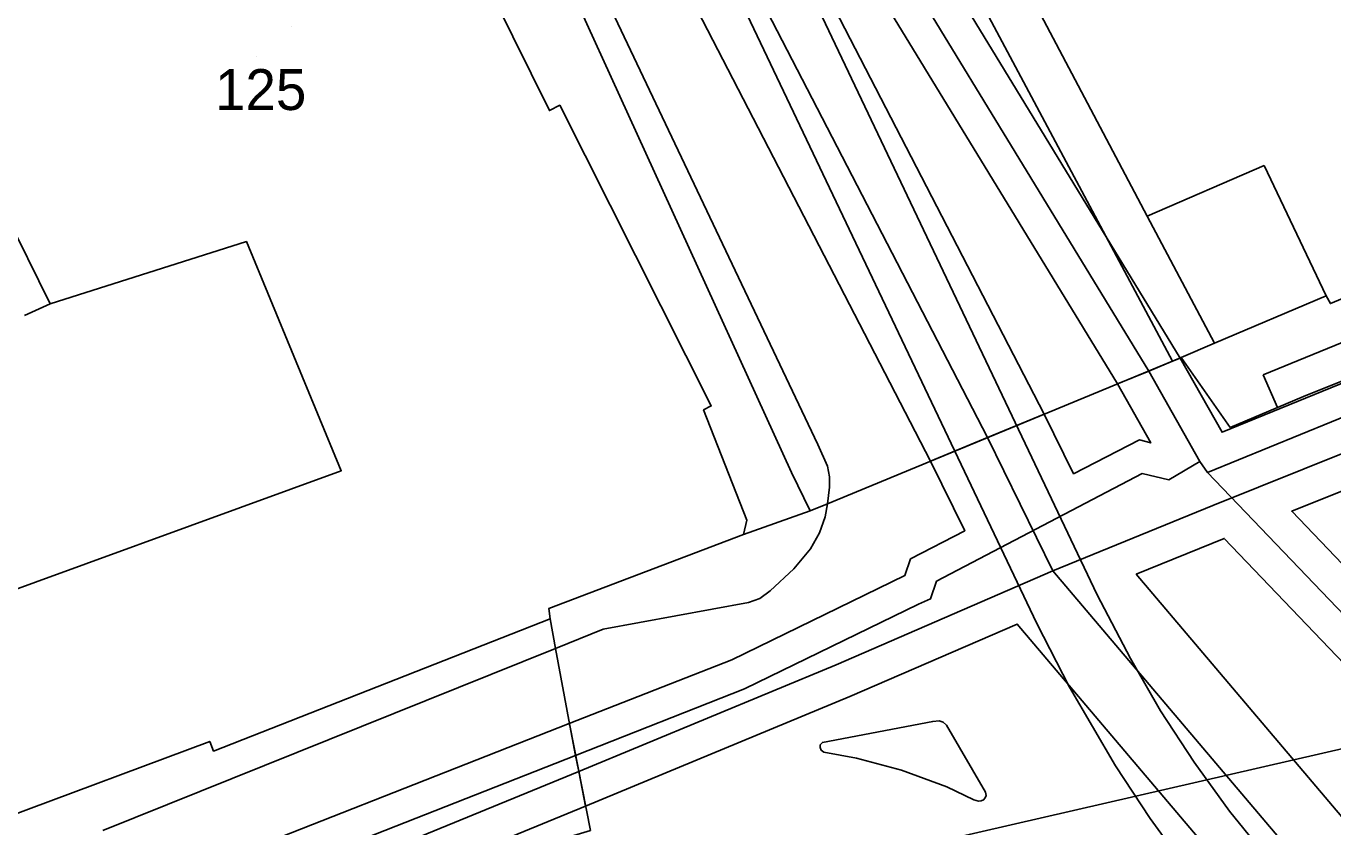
# Model space of a CAD drawing. Extents: x -264070 to -262271, y -1238894 to -1238141.
# Drawn here: x -263128.8 to -263064.9, y -1238771.9 to -1238732.8 of the extents above; entities that cross this region are included whole.
import ezdxf

# ---------------------------------------------------------------- set-up
doc = ezdxf.new("R2010")
doc.units = 0
for name, color, linetype in [('body_kn', 7, 'Continuous'), ('kladpar_druhypozemkov', 7, 'Continuous'), ('kladpar_hranice', 7, 'Continuous'), ('kladpar_parcelnecisla', 7, 'Continuous'), ('kladpar_plochy', 7, 'Continuous'), ('linie', 7, 'Continuous'), ('tarchy_linie', 7, 'Continuous'), ('zappar_hrandruhpozemk', 7, 'Continuous'), ('znacky', 7, 'Continuous')]:
    doc.layers.add(name, color=color, linetype=linetype)

msp = doc.modelspace()

# ---------------------------------------------------------------- linework, layer by layer
at = {"layer": 'body_kn'}
for p, q in [((-263103.19, -1238736.88), (-263103.19, -1238736.88)), ((-263102.69, -1238736.62), (-263102.69, -1238736.62)), ((-263068.27, -1238739.56), (-263068.27, -1238739.56)), ((-263073.98, -1238742.03), (-263073.98, -1238742.03)), ((-263073.98, -1238742.03), (-263073.98, -1238742.03)), ((-263118, -1238743.28), (-263118, -1238743.28)), ((-263065.24, -1238745.93), (-263065.24, -1238745.93)), ((-263065.24, -1238745.93), (-263065.24, -1238745.93)), ((-263127.58, -1238746.33), (-263127.58, -1238746.33)), ((-263065.03, -1238746.31), (-263065.03, -1238746.31)), ((-263070.69, -1238748.25), (-263070.69, -1238748.25)), ((-263072.75, -1238749.13), (-263072.75, -1238749.13)), ((-263072.75, -1238749.13), (-263072.75, -1238749.13)), ((-263072.37, -1238748.97), (-263072.37, -1238748.97)), ((-263072.33, -1238748.95), (-263072.33, -1238748.95)), ((-263072.33, -1238748.95), (-263072.33, -1238748.95)), ((-263073.9, -1238749.61), (-263073.9, -1238749.61)), ((-263073.9, -1238749.61), (-263073.9, -1238749.61)), ((-263068.32, -1238749.79), (-263068.32, -1238749.79)), ((-263075.44, -1238750.24), (-263075.44, -1238750.24)), ((-263066.34, -1238750.85), (-263066.34, -1238750.85)), ((-263095.66, -1238751.51), (-263095.66, -1238751.51)), ((-263095.28, -1238751.31), (-263095.28, -1238751.31)), ((-263079.01, -1238751.72), (-263079.01, -1238751.72)), ((-263067.62, -1238751.39), (-263067.62, -1238751.39)), ((-263069.93, -1238752.36), (-263069.93, -1238752.36)), ((-263090.08, -1238753.19), (-263090.08, -1238753.19)), ((-263081.79, -1238752.86), (-263081.79, -1238752.86)), ((-263081.79, -1238752.86), (-263081.79, -1238752.86)), ((-263074.36, -1238752.97), (-263074.36, -1238752.97)), ((-263073.81, -1238753.12), (-263073.81, -1238753.12)), ((-263070.32, -1238752.6), (-263070.32, -1238752.6)), ((-263113.36, -1238754.48), (-263113.36, -1238754.48)), ((-263089.6, -1238754.25), (-263089.6, -1238754.25)), ((-263084.57, -1238754.01), (-263084.57, -1238754.01)), ((-263071.41, -1238754.02), (-263071.41, -1238754.02)), ((-263091.36, -1238754.57), (-263091.36, -1238754.57)), ((-263089.5, -1238754.77), (-263089.5, -1238754.77)), ((-263077.58, -1238754.63), (-263077.58, -1238754.63)), ((-263074.22, -1238754.62), (-263074.22, -1238754.62)), ((-263072.93, -1238754.92), (-263072.93, -1238754.92)), ((-263071.03, -1238754.56), (-263071.03, -1238754.56)), ((-263071.03, -1238754.56), (-263071.03, -1238754.56)), ((-263089.5, -1238755.28), (-263089.5, -1238755.28)), ((-263089.61, -1238756.09), (-263089.61, -1238756.09)), ((-263089.61, -1238756.09), (-263089.61, -1238756.09)), ((-263070.78, -1238756.18), (-263070.78, -1238756.18)), ((-263093.54, -1238756.9), (-263093.54, -1238756.9)), ((-263090.45, -1238756.44), (-263090.45, -1238756.44)), ((-263089.72, -1238756.74), (-263089.72, -1238756.74)), ((-263066.92, -1238756.46), (-263066.92, -1238756.46)), ((-263093.7, -1238757.59), (-263093.7, -1238757.59)), ((-263089.99, -1238757.51), (-263089.99, -1238757.51)), ((-263082.9, -1238757.41), (-263082.9, -1238757.41)), ((-263090.43, -1238758.3), (-263090.43, -1238758.3)), ((-263070.22, -1238757.79), (-263070.22, -1238757.79)), ((-263085.55, -1238758.79), (-263085.55, -1238758.79)), ((-263091.25, -1238759.27), (-263091.25, -1238759.27)), ((-263078.6, -1238759.37), (-263078.6, -1238759.37)), ((-263074.52, -1238759.54), (-263074.52, -1238759.54)), ((-263074.52, -1238759.54), (-263074.52, -1238759.54)), ((-263085.82, -1238759.6), (-263085.82, -1238759.6)), ((-263084.28, -1238759.88), (-263084.28, -1238759.88)), ((-263092.91, -1238760.72), (-263092.91, -1238760.72)), ((-263092.4, -1238760.35), (-263092.4, -1238760.35)), ((-263084.57, -1238760.74), (-263084.57, -1238760.74)), ((-263076.42, -1238760.55), (-263076.42, -1238760.55)), ((-263103.22, -1238761.22), (-263103.22, -1238761.22)), ((-263093.47, -1238760.92), (-263093.47, -1238760.92)), ((-263085.15, -1238761), (-263085.15, -1238761)), ((-263103.15, -1238761.72), (-263103.15, -1238761.72)), ((-263080.33, -1238761.97), (-263080.33, -1238761.97)), ((-263079.37, -1238761.95), (-263079.37, -1238761.95)), ((-263100.56, -1238762.23), (-263100.56, -1238762.23)), ((-263102.89, -1238763.16), (-263102.89, -1238763.16)), ((-263102.89, -1238763.16), (-263102.89, -1238763.16)), ((-263094.28, -1238763.72), (-263094.28, -1238763.72)), ((-263089.18, -1238763.96), (-263089.18, -1238763.96)), ((-263074.8, -1238763.65), (-263074.8, -1238763.65)), ((-263093.66, -1238765.14), (-263093.66, -1238765.14)), ((-263077.78, -1238765.06), (-263077.78, -1238765.06)), ((-263088.52, -1238765.52), (-263088.52, -1238765.52)), ((-263073.33, -1238766.21), (-263073.33, -1238766.21)), ((-263102.22, -1238766.84), (-263102.22, -1238766.84)), ((-263102.22, -1238766.84), (-263102.22, -1238766.84)), ((-263102.2, -1238766.93), (-263102.2, -1238766.93)), ((-263084.46, -1238766.73), (-263084.46, -1238766.73)), ((-263084.14, -1238766.7), (-263084.14, -1238766.7)), ((-263083.95, -1238766.77), (-263083.95, -1238766.77)), ((-263083.79, -1238766.92), (-263083.79, -1238766.92)), ((-263119.79, -1238767.71), (-263119.79, -1238767.71)), ((-263089.96, -1238767.87), (-263089.96, -1238767.87)), ((-263089.85, -1238767.76), (-263089.85, -1238767.76)), ((-263119.6, -1238768.18), (-263119.6, -1238768.18)), ((-263101.91, -1238768.39), (-263101.91, -1238768.39)), ((-263101.91, -1238768.39), (-263101.91, -1238768.39)), ((-263089.96, -1238768.01), (-263089.96, -1238768.01)), ((-263089.91, -1238768.14), (-263089.91, -1238768.14)), ((-263089.78, -1238768.23), (-263089.78, -1238768.23)), ((-263088.19, -1238768.53), (-263088.19, -1238768.53)), ((-263088.19, -1238768.53), (-263088.19, -1238768.53)), ((-263085.98, -1238769.12), (-263085.98, -1238769.12)), ((-263075.53, -1238768.91), (-263075.53, -1238768.91)), ((-263071.69, -1238768.72), (-263071.69, -1238768.72)), ((-263101.76, -1238769.18), (-263101.76, -1238769.18)), ((-263101.76, -1238769.18), (-263101.76, -1238769.18)), ((-263083.77, -1238769.93), (-263083.77, -1238769.93)), ((-263081.88, -1238770.19), (-263081.88, -1238770.19)), ((-263081.85, -1238770.35), (-263081.85, -1238770.35)), ((-263101.42, -1238770.88), (-263101.42, -1238770.88)), ((-263082.45, -1238770.56), (-263082.45, -1238770.56)), ((-263082.22, -1238770.63), (-263082.22, -1238770.63)), ((-263082.1, -1238770.62), (-263082.1, -1238770.62)), ((-263081.98, -1238770.57), (-263081.98, -1238770.57)), ((-263081.9, -1238770.47), (-263081.9, -1238770.47)), ((-263073.84, -1238771.47), (-263073.84, -1238771.47)), ((-263069.96, -1238771.12), (-263069.96, -1238771.12))]:
    msp.add_line(p, q, dxfattribs=at)
at = {"layer": 'kladpar_druhypozemkov'}
msp.add_line((-263117.5, -1238734.25), (-263117.5, -1238734.25), dxfattribs=at)
at = {"layer": 'kladpar_hranice'}
for points in [[(-263129.14, -1238681.78), (-263127.56, -1238682.27), (-263125.91, -1238682.87), (-263124.83, -1238683.52), (-263124.11, -1238684.02), (-263123.56, -1238684.56), (-263122.71, -1238685.8), (-263091.36, -1238754.57), (-263090.45, -1238756.44), (-263093.7, -1238757.59), (-263093.54, -1238756.9), (-263095.66, -1238751.51), (-263095.28, -1238751.31), (-263102.69, -1238736.62), (-263103.19, -1238736.88), (-263112.18, -1238718.71), (-263111.78, -1238718.52), (-263118.58, -1238704.07), (-263118.84, -1238704.23), (-263123.13, -1238694.87), (-263123.66, -1238694.17), (-263125.06, -1238690.95), (-263135.82, -1238694.26)], [(-263080.11, -1238730.42), (-263073.98, -1238742.03), (-263070.69, -1238748.25), (-263072.33, -1238748.95), (-263072.75, -1238749.13), (-263089.61, -1238756.09), (-263090.45, -1238756.44), (-263091.36, -1238754.57), (-263122.71, -1238685.8)], [(-263059.42, -1238743.97), (-263065.03, -1238746.31), (-263065.24, -1238745.93), (-263070.69, -1238748.25), (-263073.98, -1238742.03), (-263080.11, -1238730.42), (-263081.6, -1238727.57), (-263081.96, -1238727.02), (-263076.26, -1238723.39), (-263060.57, -1238715.33)], [(-263111.78, -1238718.52), (-263112.18, -1238718.71), (-263103.19, -1238736.88), (-263102.69, -1238736.62), (-263095.28, -1238751.31), (-263095.66, -1238751.51), (-263093.54, -1238756.9), (-263093.7, -1238757.59), (-263103.22, -1238761.22), (-263103.15, -1238761.72), (-263119.6, -1238768.18), (-263119.79, -1238767.71), (-263129.74, -1238771.43)], [(-263133.23, -1238761.72), (-263113.36, -1238754.48), (-263118, -1238743.28), (-263127.58, -1238746.33), (-263128.84, -1238746.89)], [(-263128.84, -1238746.89), (-263127.58, -1238746.33), (-263118, -1238743.28), (-263113.36, -1238754.48), (-263133.23, -1238761.72)], [(-263065.24, -1238745.93), (-263065.03, -1238746.31), (-263059.42, -1238743.97)], [(-263101.19, -1238772.06), (-263102.2, -1238766.93), (-263102.89, -1238763.16), (-263103.15, -1238761.72), (-263103.22, -1238761.22), (-263093.7, -1238757.59), (-263090.45, -1238756.44), (-263089.61, -1238756.09), (-263072.75, -1238749.13), (-263072.33, -1238748.95), (-263070.69, -1238748.25), (-263065.24, -1238745.93)], [(-263129.74, -1238771.43), (-263119.79, -1238767.71), (-263119.6, -1238768.18), (-263103.15, -1238761.72), (-263102.89, -1238763.16), (-263102.2, -1238766.93), (-263101.19, -1238772.06), (-263102, -1238772.31), (-263101.28, -1238773.8), (-263101.18, -1238774.02), (-263100.32, -1238776.32), (-263136.68, -1238790.59)]]:
    msp.add_lwpolyline(points, dxfattribs=at)
at = {"layer": 'kladpar_plochy'}
for p, q in [((-263065.03, -1238746.31), (-263059.42, -1238743.97)), ((-263070.69, -1238748.25), (-263065.24, -1238745.93)), ((-263065.24, -1238745.93), (-263065.03, -1238746.31)), ((-263072.33, -1238748.95), (-263070.69, -1238748.25)), ((-263089.61, -1238756.09), (-263072.75, -1238749.13)), ((-263072.75, -1238749.13), (-263072.33, -1238748.95)), ((-263090.45, -1238756.44), (-263089.61, -1238756.09)), ((-263093.7, -1238757.59), (-263090.45, -1238756.44)), ((-263103.22, -1238761.22), (-263093.7, -1238757.59)), ((-263103.15, -1238761.72), (-263103.22, -1238761.22)), ((-263102.89, -1238763.16), (-263103.15, -1238761.72)), ((-263102.2, -1238766.93), (-263102.89, -1238763.16)), ((-263101.19, -1238772.06), (-263102.2, -1238766.93))]:
    msp.add_line(p, q, dxfattribs=at)
for points in [[(-263129.14, -1238681.78), (-263127.56, -1238682.27), (-263125.91, -1238682.87), (-263124.83, -1238683.52), (-263124.11, -1238684.02), (-263123.56, -1238684.56), (-263122.71, -1238685.8), (-263091.36, -1238754.57), (-263090.45, -1238756.44), (-263093.7, -1238757.59), (-263093.54, -1238756.9), (-263095.66, -1238751.51), (-263095.28, -1238751.31), (-263102.69, -1238736.62), (-263103.19, -1238736.88), (-263112.18, -1238718.71), (-263111.78, -1238718.52), (-263118.58, -1238704.07), (-263118.84, -1238704.23), (-263123.13, -1238694.87), (-263123.66, -1238694.17), (-263125.06, -1238690.95), (-263135.82, -1238694.26)], [(-263080.11, -1238730.42), (-263073.98, -1238742.03), (-263070.69, -1238748.25), (-263072.33, -1238748.95), (-263072.75, -1238749.13), (-263089.61, -1238756.09), (-263090.45, -1238756.44), (-263091.36, -1238754.57), (-263122.71, -1238685.8)], [(-263147.67, -1238703), (-263125.04, -1238694.73), (-263123.66, -1238694.17), (-263123.13, -1238694.87), (-263118.84, -1238704.23), (-263118.58, -1238704.07), (-263111.78, -1238718.52), (-263112.18, -1238718.71), (-263103.19, -1238736.88), (-263102.69, -1238736.62), (-263095.28, -1238751.31), (-263095.66, -1238751.51), (-263093.54, -1238756.9), (-263093.7, -1238757.59), (-263103.22, -1238761.22), (-263103.15, -1238761.72), (-263119.6, -1238768.18), (-263119.79, -1238767.71), (-263129.74, -1238771.43)], [(-263059.42, -1238743.97), (-263065.03, -1238746.31), (-263065.24, -1238745.93), (-263070.69, -1238748.25), (-263073.98, -1238742.03), (-263080.11, -1238730.42), (-263081.6, -1238727.57), (-263081.96, -1238727.02), (-263076.26, -1238723.39), (-263060.57, -1238715.33)], [(-263133.23, -1238761.72), (-263113.36, -1238754.48), (-263118, -1238743.28), (-263127.58, -1238746.33), (-263128.84, -1238746.89)], [(-263128.84, -1238746.89), (-263127.58, -1238746.33), (-263118, -1238743.28), (-263113.36, -1238754.48), (-263133.23, -1238761.72)], [(-263129.74, -1238771.43), (-263119.79, -1238767.71), (-263119.6, -1238768.18), (-263103.15, -1238761.72), (-263102.89, -1238763.16), (-263102.2, -1238766.93), (-263101.19, -1238772.06), (-263102, -1238772.31), (-263101.28, -1238773.8), (-263101.18, -1238774.02), (-263100.32, -1238776.32), (-263136.68, -1238790.59)]]:
    msp.add_lwpolyline(points, dxfattribs=at)
at = {"layer": 'linie'}
for points in [[(-263063.04, -1238778.77), (-263068.07, -1238773.45), (-263069.96, -1238771.12), (-263071.69, -1238768.72), (-263073.33, -1238766.21), (-263074.8, -1238763.65), (-263076.42, -1238760.55), (-263096.1, -1238719.17), (-263105.96, -1238698.83), (-263116.74, -1238677.78), (-263123.83, -1238664.51), (-263311.16, -1238317.88)], [(-263314.1, -1238319.26), (-263126.88, -1238665.7), (-263119.71, -1238679.15), (-263108.92, -1238700.2), (-263099.15, -1238720.37), (-263079.37, -1238761.95), (-263077.78, -1238765.06), (-263075.53, -1238768.91), (-263073.84, -1238771.47), (-263071.58, -1238774.58), (-263069.26, -1238777.45), (-263064.54, -1238782.61), (-263056.93, -1238790.48)], [(-263100.32, -1238776.32), (-263054.84, -1238765.86), (-263054.42, -1238764.01), (-263053.7, -1238762.49), (-263052.74, -1238761.07), (-263051.61, -1238759.64), (-263050.36, -1238758.51), (-263048.06, -1238756.76), (-263045.26, -1238754.76), (-263042.46, -1238752.97), (-263038.84, -1238750.89), (-263038, -1238750.56), (-263033.33, -1238747.85), (-263030.71, -1238747.12), (-263023.07, -1238744.4), (-263022.76, -1238745.15), (-262981.49, -1238729.11)]]:
    msp.add_lwpolyline(points, dxfattribs=at)
at = {"layer": 'tarchy_linie'}
msp.add_line((-263071.03, -1238754.56), (-263033.53, -1238739.24), dxfattribs=at)
for points in [[(-263306.98, -1238315.92), (-263306.6, -1238316.59), (-263302.8, -1238323.82), (-263301.41, -1238326.15), (-263270.64, -1238376.15), (-263263.37, -1238386.67), (-263261.46, -1238390.56), (-263222, -1238460.08), (-263200.09, -1238504.27), (-263177.47, -1238551.04), (-263170.64, -1238565.5), (-263170.37, -1238566.1), (-263170.32, -1238569.13), (-263168.26, -1238573.07), (-263162.41, -1238584.29), (-263153.56, -1238601.85), (-263144.13, -1238620.13), (-263134.07, -1238638.61), (-263131.09, -1238643.78), (-263111.1, -1238682.49), (-263091.38, -1238720.95), (-263073.9, -1238749.61)], [(-263306.67, -1238319.58), (-263291.43, -1238347.22), (-263285.01, -1238357.3), (-263264.62, -1238388.84), (-263262.08, -1238392.76), (-263243.7, -1238427.74), (-263231.89, -1238445.21), (-263223.86, -1238461.1), (-263200.63, -1238506.42), (-263194.06, -1238522.96), (-263163.73, -1238584.79), (-263134.84, -1238647.42), (-263107.24, -1238703.6), (-263081.79, -1238752.86)], [(-263130.42, -1238641.63), (-263128.07, -1238640.35), (-263127.9, -1238640.35), (-263127.07, -1238640.31), (-263126.6, -1238641.32), (-263125.78, -1238643.09), (-263125.06, -1238644.64), (-263128.05, -1238646.06), (-263109.63, -1238681.74), (-263089.94, -1238720.14), (-263072.37, -1238748.97), (-263072.75, -1238749.13), (-263073.9, -1238749.61), (-263075.44, -1238750.24), (-263092.82, -1238721.76), (-263112.57, -1238683.24), (-263131.03, -1238647.49)], [(-263131.52, -1238647.72), (-263105.81, -1238700.05), (-263105.72, -1238700), (-263079.01, -1238751.72), (-263081.79, -1238752.86), (-263084.57, -1238754.01), (-263111.05, -1238702.76), (-263110.87, -1238702.67), (-263138.5, -1238646.43)], [(-263102.22, -1238766.84), (-263094.28, -1238763.72), (-263085.82, -1238759.6), (-263085.55, -1238758.79), (-263082.9, -1238757.41), (-263084.57, -1238754.01), (-263081.79, -1238752.86), (-263079.01, -1238751.72), (-263077.58, -1238754.63), (-263074.36, -1238752.97), (-263073.81, -1238753.12), (-263075.44, -1238750.24), (-263073.9, -1238749.61), (-263072.75, -1238749.13), (-263072.37, -1238748.97), (-263070.32, -1238752.6), (-263033.95, -1238737.75), (-263033.92, -1238737.88), (-263033.53, -1238739.24), (-263033.01, -1238741.01), (-263032.54, -1238742.65), (-263066.92, -1238756.46), (-263054.91, -1238769.02), (-263022.44, -1238809.84)], [(-263101.76, -1238769.18), (-263089.18, -1238763.96), (-263078.6, -1238759.37), (-263070.78, -1238756.18), (-263033.01, -1238741.01)], [(-263073.9, -1238749.61), (-263071.41, -1238754.02), (-263071.03, -1238754.56), (-263056.15, -1238770.11), (-263023.36, -1238811.33), (-263014.25, -1238813.23), (-263012.64, -1238814.18), (-263011.31, -1238815.31), (-263007.72, -1238815.79), (-263001.4, -1238817.73), (-263000.78, -1238818.76), (-262995.32, -1238832.18), (-262995.54, -1238832.59), (-262997.53, -1238833.25), (-262995.98, -1238838.4)], [(-263081.79, -1238752.86), (-263078.6, -1238759.37), (-263031.17, -1238815.34), (-263017.69, -1238825.81), (-263009, -1238828.77), (-263005.11, -1238838.74), (-263002.97, -1238844.59)], [(-263101.91, -1238768.39), (-263093.66, -1238765.14), (-263085.15, -1238761), (-263084.57, -1238760.74), (-263084.28, -1238759.88), (-263074.22, -1238754.62), (-263072.93, -1238754.92), (-263071.41, -1238754.02)], [(-263074.52, -1238759.54), (-263070.22, -1238757.79), (-263057.39, -1238771.2), (-263024.28, -1238812.82), (-263014.85, -1238814.79), (-263013.71, -1238815.44), (-263012.01, -1238816.88), (-263008.07, -1238817.41), (-263002.49, -1238819.12), (-263001.14, -1238822.4), (-263002.48, -1238822.79), (-263009.93, -1238825.29), (-263016.25, -1238823.13), (-263029.08, -1238813.16), (-263074.52, -1238759.54)], [(-263033.26, -1238817.52), (-263080.33, -1238761.97), (-263088.52, -1238765.52), (-263101.42, -1238770.88), (-263101.76, -1238769.18), (-263101.91, -1238768.39), (-263102.2, -1238766.93), (-263102.22, -1238766.84)], [(-263343.87, -1238863.25), (-263304.14, -1238847.91), (-263264.41, -1238831.55), (-263227.03, -1238816.4), (-263194.96, -1238803.36), (-263162.59, -1238790.59), (-263102.22, -1238766.84), (-263102.2, -1238766.93), (-263101.91, -1238768.39), (-263101.76, -1238769.18), (-263101.42, -1238770.88), (-263131.03, -1238783.02), (-263184.17, -1238804.65), (-263237.08, -1238826.02), (-263290.22, -1238847.43), (-263337.49, -1238867.45), (-263338.7, -1238864.58), (-263341.67, -1238865.72), (-263342.77, -1238864.49), (-263343.87, -1238863.25)], [(-263101.91, -1238768.39), (-263162.02, -1238792.03), (-263194.38, -1238804.8), (-263226.45, -1238817.84), (-263263.82, -1238832.98), (-263303.57, -1238849.35), (-263342.77, -1238864.49)], [(-263336.77, -1238865.3), (-263290.87, -1238845.86), (-263237.72, -1238824.44), (-263184.81, -1238803.07), (-263131.67, -1238781.45), (-263101.76, -1238769.18)]]:
    msp.add_lwpolyline(points, dxfattribs=at)
at = {"layer": 'zappar_hrandruhpozemk'}
for p, q in [((-263090.08, -1238753.19), (-263121.84, -1238686.25)), ((-263072.75, -1238749.13), (-263101.61, -1238694.9)), ((-263073.98, -1238742.03), (-263068.27, -1238739.56)), ((-263068.27, -1238739.56), (-263065.24, -1238745.93)), ((-263129.78, -1238741.86), (-263127.58, -1238746.33)), ((-263068.32, -1238749.79), (-263053.75, -1238743.81)), ((-263072.33, -1238748.95), (-263069.93, -1238752.36)), ((-263067.62, -1238751.39), (-263068.32, -1238749.79)), ((-263067.62, -1238751.39), (-263066.34, -1238750.85)), ((-263069.93, -1238752.36), (-263067.62, -1238751.39)), ((-263100.56, -1238762.23), (-263093.47, -1238760.92)), ((-263102.89, -1238763.16), (-263100.56, -1238762.23)), ((-263125.02, -1238772.07), (-263102.89, -1238763.16)), ((-263088.19, -1238768.53), (-263085.98, -1238769.12)), ((-263085.98, -1238769.12), (-263083.77, -1238769.93))]:
    msp.add_line(p, q, dxfattribs=at)
for points in [[(-263066.34, -1238750.85), (-263053.03, -1238745.52), (-263049.59, -1238744.15), (-263033.92, -1238737.88)], [(-263089.61, -1238756.09), (-263089.5, -1238755.28), (-263089.5, -1238754.77), (-263089.6, -1238754.25), (-263090.08, -1238753.19)], [(-263093.47, -1238760.92), (-263092.91, -1238760.72), (-263092.4, -1238760.35), (-263091.25, -1238759.27), (-263090.43, -1238758.3), (-263089.99, -1238757.51), (-263089.72, -1238756.74), (-263089.61, -1238756.09)], [(-263083.77, -1238769.93), (-263082.45, -1238770.56), (-263082.22, -1238770.63), (-263082.1, -1238770.62), (-263081.98, -1238770.57), (-263081.9, -1238770.47), (-263081.85, -1238770.35), (-263081.88, -1238770.19), (-263083.79, -1238766.92), (-263083.95, -1238766.77), (-263084.14, -1238766.7), (-263084.46, -1238766.73), (-263089.85, -1238767.76), (-263089.96, -1238767.87), (-263089.96, -1238768.01), (-263089.91, -1238768.14), (-263089.78, -1238768.23), (-263088.19, -1238768.53)]]:
    msp.add_lwpolyline(points, dxfattribs=at)
at = {"layer": 'znacky'}
msp.add_line((-263115.78, -1238732.78), (-263115.78, -1238732.78), dxfattribs=at)

# ---------------------------------------------------------------- texts
at = {"layer": 'kladpar_parcelnecisla'}
msp.add_text('125', height=2, dxfattribs=at).set_placement((-263119.531, -1238736.85))

doc.saveas('drawing.dxf')
